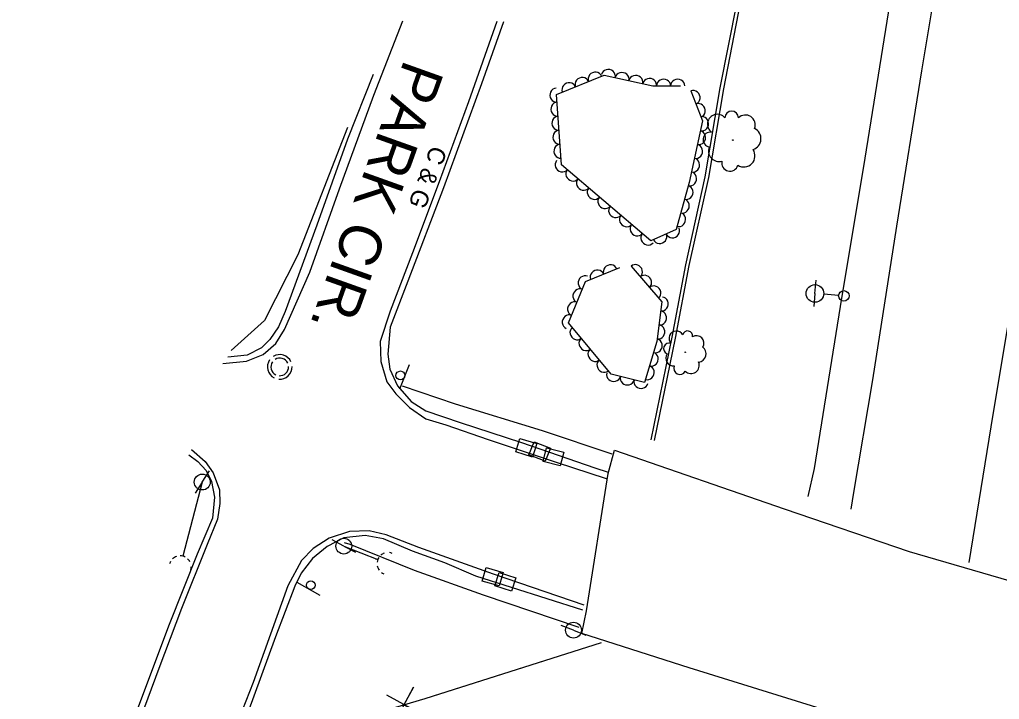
# Model space of a CAD drawing. Extents: x 1722896 to 1754269, y 648279 to 666297.
# Drawn here: x 1725426.4 to 1725704.7, y 659806.2 to 659999.3 of the extents above; entities that cross this region are included whole.
import ezdxf

# ---------------------------------------------------------------- set-up
doc = ezdxf.new("R2010")
doc.units = 0
for name, color, linetype in [('DESIGN - CENTERLINE - Proposed', 7, 'Continuous'), ('DESIGN - CENTERLINE - Proposed Text', 7, 'Continuous'), ('DESIGN - PUBLIC HEARING - Shapes', 7, 'Continuous'), ('DESIGN - SCRATCH - User 1', 7, 'Continuous'), ('DESIGN - SHEET - Linework', 7, 'Continuous'), ('SURVEY - CENTERLINE - Preliminary Text', 7, 'Continuous'), ('SURVEY - DRAINAGE - Natural Features', 7, 'Continuous'), ('SURVEY - DTM - Breaklines', 7, 'Continuous'), ('SURVEY - VEGETATION - Features with Text', 7, 'Continuous')]:
    doc.layers.add(name, color=color, linetype=linetype)

msp = doc.modelspace()

# ---------------------------------------------------------------- linework, layer by layer
at = {"layer": 'DESIGN - CENTERLINE - Proposed'}
for points in [[(1725873.4, 659822.69), (1725871.84, 659814.34), (1725866.25, 659775.49), (1725864.61, 659769.04), (1725840.89, 659767.23), (1725811.36, 659766.56), (1725786.34, 659767.74), (1725753.72, 659772.97), (1725732.26, 659777.9), (1725704.65, 659786.55), (1725666.54, 659799.64), (1725616.61, 659815.21), (1725586.06, 659824.9), (1725587.44, 659831.41), (1725593.62, 659870.36), (1725595.34, 659877.02)], [(1725595.34, 659877.02), (1725643.57, 659860.37), (1725679.06, 659848.24), (1725717.8, 659836.93), (1725754.49, 659825.18), (1725769.53, 659822.22), (1725790.91, 659819.19), (1725804.99, 659817.94), (1725822.68, 659817.55), (1725836.52, 659818.1), (1725847.26, 659818.67), (1725860.81, 659820.07), (1725873.4, 659822.69)]]:
    msp.add_lwpolyline(points, dxfattribs=at)
at = {"layer": 'DESIGN - CENTERLINE - Proposed Text'}
for points in [[(1725591.57, 659822.25), (1725541.53, 659806.35), (1725507.88, 659796.45), (1725495.73, 659791.23), (1725484.59, 659762.77), (1725469.34, 659721.04), (1725456.93, 659685.27), (1725442.38, 659643.72), (1725426.43, 659600.07)], [(1725591.57, 659822.25), (1725543.92, 659807.11)], [(1725532.95, 659799.76), (1725538.27, 659809.67), (1725535.56, 659804.7), (1725540.53, 659801.99), (1725530.69, 659807.44)]]:
    msp.add_lwpolyline(points, dxfattribs=at)
at = {"layer": 'DESIGN - PUBLIC HEARING - Shapes'}
for p, q in [((1725537.11, 659901.3), (1725534.32, 659894.34)), ((1725511.78, 659835.72), (1725505.26, 659839.45))]:
    msp.add_line(p, q, dxfattribs=at)
for centre in [(1725534.57, 659898.26), (1725509.11, 659838.66)]:
    msp.add_circle(centre, 1.25, dxfattribs=at)
at = {"layer": 'DESIGN - SCRATCH - User 1'}
for points in [[(1725679.44, 660259.23), (1725670.9, 660213.06), (1725664.12, 660177.21), (1725655.26, 660134.94), (1725648.52, 660098.05), (1725644.83, 660078.47), (1725639.78, 660054.88), (1725634.58, 660028.84), (1725630.09, 660004.29), (1725625.31, 659979.91), (1725621.07, 659954.69), (1725615.53, 659929.67), (1725611.63, 659909.11), (1725605.67, 659879.96)], [(1725680.43, 660259), (1725671.89, 660212.84), (1725665.11, 660176.99), (1725656.25, 660134.71), (1725649.5, 660097.82), (1725645.82, 660078.25), (1725640.76, 660054.65), (1725635.57, 660028.62), (1725631.08, 660004.07), (1725626.3, 659979.69), (1725622.05, 659954.47), (1725616.52, 659929.45), (1725612.61, 659908.88), (1725606.66, 659879.74)]]:
    msp.add_lwpolyline(points, dxfattribs=at)
at = {"layer": 'SURVEY - CENTERLINE - Preliminary Text'}
for points in [[(1725767.06, 660282.88), (1725759.7, 660236.17), (1725752.81, 660195.05), (1725746.43, 660155.05), (1725739.28, 660111.26), (1725733.4, 660075.3), (1725727.48, 660040.2), (1725721.24, 660001.04), (1725715.69, 659966.6), (1725708.94, 659924.09), (1725702.3, 659883.66), (1725696.01, 659845.11)], [(1725728.96, 660271.57), (1725721.98, 660227.82), (1725714.22, 660179.22), (1725705.11, 660123.75), (1725698.78, 660084.7), (1725691.48, 660038.26), (1725682.58, 659984.77), (1725675.47, 659940.61), (1725668.65, 659896.97), (1725663.3, 659864.99), (1725662.5, 659860.28)], [(1725715.88, 660267.91), (1725710, 660231.12), (1725703.06, 660190.42), (1725697.85, 660155.45), (1725689.78, 660108.68), (1725682.37, 660058.56), (1725674.4, 660009.59), (1725666.43, 659959.94), (1725659.44, 659917.86), (1725652.09, 659871.85), (1725650.29, 659863.87)], [(1725484.15, 659901.6), (1725490.9, 659902.27), (1725495.63, 659904.23), (1725499.24, 659907.32), (1725501.64, 659911.26), (1725508.84, 659927.58), (1725517.31, 659951.24), (1725527.02, 659977.9), (1725535.26, 659999.03)], [(1725561.95, 659998.8), (1725553.91, 659976), (1725545.62, 659953.25), (1725538.04, 659933.11), (1725531.71, 659916.53), (1725528.81, 659907.88), (1725529.04, 659902.24), (1725530.68, 659896.44), (1725533.27, 659893.06), (1725537.14, 659889.1), (1725541.77, 659885.96), (1725547.5, 659884.24), (1725559.52, 659880.08), (1725578.86, 659873.65), (1725593, 659869.01)], [(1725563.83, 659998.69), (1725557.59, 659981.14), (1725546.81, 659951.59), (1725536.7, 659925.07), (1725531.67, 659911.94), (1725530.97, 659904.26), (1725531.62, 659900.04), (1725533.78, 659895.3), (1725537.59, 659890.83), (1725541.84, 659888.21), (1725551.54, 659884.85), (1725568.99, 659879.19), (1725589.83, 659871.99), (1725593.62, 659870.79)], [(1725526.86, 659983.74), (1725519.54, 659965.34), (1725510.83, 659940.93), (1725501.84, 659916.45), (1725499.93, 659912.09), (1725497.51, 659908.46), (1725495.12, 659906.08), (1725491.1, 659904.05), (1725485.56, 659903.47)], [(1725535.09, 659895.32), (1725550.12, 659890.21), (1725574.84, 659882.62), (1725594.61, 659875.96)], [(1725475.25, 659877.21), (1725479.16, 659873.75), (1725481.44, 659870.6), (1725483.2, 659865.75), (1725483.33, 659861.83), (1725482.61, 659857.42), (1725479.69, 659850.19), (1725472.45, 659831.99), (1725465.99, 659815.01), (1725458.48, 659794.83)], [(1725474.48, 659875.7), (1725477.04, 659873.79), (1725479.42, 659871.22), (1725480.89, 659868.09), (1725481.79, 659863.63), (1725481.25, 659857.67), (1725476.85, 659847.43), (1725468.91, 659827.5), (1725459.9, 659803.51)], [(1725586.72, 659832.95), (1725561.03, 659841.8), (1725539.85, 659849.35), (1725530.51, 659852.94), (1725525.68, 659854.1), (1725520.16, 659853.9), (1725514.36, 659852.01), (1725509.77, 659849.09), (1725506.48, 659845.71), (1725502.63, 659838.48), (1725492.72, 659810.96), (1725481.27, 659781.84), (1725465.74, 659739.73), (1725450.86, 659699.09), (1725438.04, 659666.13)], [(1725586.35, 659831.55), (1725556.04, 659841.25), (1725547.17, 659844.96), (1725537.97, 659848.28), (1725529.75, 659851.86), (1725524.54, 659852.8), (1725518.49, 659852.08), (1725513.81, 659849.69), (1725509.63, 659846.2), (1725506.42, 659842.05), (1725504.57, 659838.39), (1725499.07, 659824.01), (1725491.15, 659802.17), (1725481.36, 659778.09), (1725457.53, 659711.43), (1725448.22, 659688.09), (1725437.21, 659658.73)], [(1725585.31, 659826.66), (1725558.2, 659835.82), (1725538.58, 659842.82), (1725520.33, 659850.26), (1725518.73, 659850.69)]]:
    msp.add_lwpolyline(points, dxfattribs=at)
at = {"layer": 'SURVEY - DRAINAGE - Natural Features'}
for p, q in [((1725570.32, 659877.7), (1725570.32, 659877.7)), ((1725574.14, 659876.64), (1725574.14, 659876.64)), ((1725578.03, 659875.09), (1725578.03, 659875.09)), ((1725560.8, 659841.06), (1725560.8, 659841.06)), ((1725564.35, 659839.61), (1725564.35, 659839.61))]:
    msp.add_line(p, q, dxfattribs=at)
for points in [[(1725567.34, 659876.53), (1725568.53, 659880.35), (1725573.31, 659878.87), (1725572.12, 659875.05), (1725567.34, 659876.53)], [(1725571.08, 659875.7), (1725572.56, 659879.42), (1725577.21, 659877.57), (1725575.73, 659873.85), (1725571.08, 659875.7)], [(1725575.11, 659873.78), (1725576.11, 659877.66), (1725580.95, 659876.4), (1725579.95, 659872.53), (1725575.11, 659873.78)], [(1725557.84, 659839.83), (1725558.95, 659843.67), (1725563.75, 659842.29), (1725562.65, 659838.44), (1725557.84, 659839.83)], [(1725561.36, 659838.47), (1725562.58, 659842.28), (1725567.34, 659840.75), (1725566.12, 659836.94), (1725561.36, 659838.47)]]:
    msp.add_lwpolyline(points, dxfattribs=at)
at = {"layer": 'SURVEY - DTM - Breaklines'}
for p, q in [((1725652.31, 659921.54), (1725652.62, 659925.27)), ((1725652.31, 659921.54), (1725651.99, 659917.8)), ((1725659.03, 659920.97), (1725654.8, 659921.33)), ((1725478.3, 659867.95), (1725480.32, 659871.1)), ((1725478.3, 659867.95), (1725472.8, 659846.89)), ((1725478.3, 659867.95), (1725476.28, 659864.79)), ((1725518.49, 659849.76), (1725515.18, 659851.53)), ((1725518.49, 659849.76), (1725521.8, 659847.99)), ((1725518.49, 659849.76), (1725528.18, 659845.91)), ((1725472.98, 659847.57), (1725472.8, 659846.89)), ((1725527.53, 659846.17), (1725528.18, 659845.91)), ((1725583.74, 659825.86), (1725580.25, 659827.22)), ((1725583.74, 659825.86), (1725587.24, 659824.5))]:
    msp.add_line(p, q, dxfattribs=at)
for centre, radius in [((1725652.31, 659921.54), 2.5), ((1725660.53, 659920.85), 1.5), ((1725478.3, 659867.95), 2.25), ((1725518.49, 659849.76), 2.25), ((1725583.74, 659825.86), 2.25)]:
    msp.add_circle(centre, radius, dxfattribs=at)
for radius, start, end in [(3.5, 24.1841, 121.4788), (3.5, 145.6209, 242.4139), (2.5, 145.5388, 242.3734), (2.5, 24.9865, 121.4247), (3.5, 265.7778, 2.2241), (2.5, 265.7751, 2.3201)]:
    msp.add_arc((1725500.31, 659900.66), radius, start, end, dxfattribs=at)
for centre, major_axis, ratio, start_param, end_param in [((1725531.05, 659844.8), (1.15, 2.9), 0.995739, 0, 0.255182), ((1725472.04, 659843.88), (3.02, -0.79), 0.999995, 2.883049, 3.125465), ((1725472.04, 659843.88), (3.02, -0.79), 0.999995, 2.156577, 2.588895), ((1725472.04, 659843.88), (3.02, -0.79), 0.999995, 1.352995, 1.815775), ((1725472.04, 659843.88), (3.02, -0.79), 0.999995, 0.730907, 1.085951), ((1725531.05, 659844.8), (1.15, 2.9), 0.995739, 1.352995, 1.815775), ((1725531.05, 659844.8), (1.15, 2.9), 0.995739, 0.730907, 1.085951), ((1725472.04, 659843.88), (3.02, -0.79), 0.999995, 0, 0.255182), ((1725531.05, 659844.8), (1.15, 2.9), 0.995739, 2.156577, 2.588895), ((1725531.05, 659844.8), (1.15, 2.9), 0.995739, 2.883049, 3.125465)]:
    msp.add_ellipse(centre, major_axis=major_axis, ratio=ratio, start_param=start_param, end_param=end_param, dxfattribs=at)
at = {"layer": 'SURVEY - VEGETATION - Features with Text'}
for points in [[(1725617.08, 659979.09), (1725620.39, 659970.55), (1725616.58, 659953.04), (1725612.87, 659939.69), (1725605.73, 659936.45), (1725592.32, 659947.85), (1725580.33, 659958.11), (1725578.91, 659978.08), (1725592.42, 659983.55), (1725606.26, 659980.53), (1725614.1, 659980.5)], [(1725519.56, 659968.72), (1725505.42, 659932.47), (1725495.98, 659913.86), (1725486.51, 659905.36)], [(1725600.09, 659929.29), (1725608.83, 659919.15), (1725607.45, 659907.91), (1725603.91, 659896.21), (1725594.44, 659898.57), (1725582.32, 659913.17), (1725587.13, 659924.97), (1725596.93, 659928.87)]]:
    msp.add_lwpolyline(points, dxfattribs=at)
for centre, radius in [((1725628.97, 659965.11), 0.098), ((1725615.47, 659904.85), 0.0726)]:
    msp.add_circle(centre, radius, dxfattribs=at)
for centre, radius, start, end in [((1725628.64, 659971.41), 1.93, 0.2617, 179.0074), ((1725624.57, 659969.63), 2.8, 40.2824, 233.7021), ((1725632.55, 659969.43), 2.81, 338.1456, 134.9345), ((1725633.79, 659965.5), 3.2, 287.1983, 64.7225), ((1725622.65, 659965.25), 2.13, 82.9011, 260.2202), ((1725625.09, 659962.03), 3.02, 158.1881, 285.0338), ((1725632.1, 659960.66), 3.18, 238.0941, 33.9326), ((1725628.17, 659958.63), 2.35, 168.347, 343.3473), ((1725612.94, 659908.77), 2.08, 28.9392, 222.3589), ((1725616.15, 659909.47), 1.43, 348.9186, 167.6642), ((1725618.7, 659907.46), 2.08, 326.8024, 123.5913), ((1725610.9, 659905.87), 1.58, 71.5579, 248.8771), ((1725619.03, 659904.42), 2.37, 275.8551, 53.3794), ((1725612.21, 659903.17), 2.24, 146.845, 273.6906), ((1725613.95, 659900.26), 1.74, 157.0039, 332.0041), ((1725617.1, 659901.16), 2.36, 226.751, 22.5895)]:
    msp.add_arc(centre, radius, start, end, dxfattribs=at)
for centre, major_axis in [((1725589.86, 659982.51), (1.85, 0.75)), ((1725593.63, 659983.29), (1.95, -0.43)), ((1725597.53, 659982.43), (1.95, -0.43)), ((1725582.44, 659979.51), (1.85, 0.75)), ((1725586.15, 659981.01), (1.85, 0.75)), ((1725601.44, 659981.58), (1.95, -0.43)), ((1725605.35, 659980.73), (1.95, -0.43)), ((1725609.33, 659980.52), (2, -0.01)), ((1725613.33, 659980.51), (2, -0.01)), ((1725578.92, 659977.89), (-0.14, 1.99)), ((1725617.8, 659977.23), (0.72, -1.86)), ((1725579.21, 659973.9), (-0.14, 1.99)), ((1725619.25, 659973.5), (0.72, -1.86)), ((1725579.49, 659969.91), (-0.14, 1.99)), ((1725620.21, 659969.73), (-0.43, -1.95)), ((1725579.78, 659965.93), (-0.14, 1.99)), ((1725619.36, 659965.82), (-0.43, -1.95)), ((1725580.06, 659961.94), (-0.14, 1.99)), ((1725618.51, 659961.91), (-0.43, -1.95)), ((1725580.46, 659958), (-1.52, 1.3)), ((1725617.66, 659958.01), (-0.43, -1.95)), ((1725583.5, 659955.4), (-1.52, 1.3)), ((1725586.54, 659952.8), (-1.52, 1.3)), ((1725616.81, 659954.1), (-0.43, -1.95)), ((1725589.58, 659950.2), (-1.52, 1.3)), ((1725615.8, 659950.23), (-0.54, -1.93)), ((1725592.62, 659947.6), (-1.52, 1.3)), ((1725614.73, 659946.37), (-0.54, -1.93)), ((1725595.66, 659945.01), (-1.52, 1.3)), ((1725598.71, 659942.42), (-1.52, 1.3)), ((1725613.66, 659942.52), (-0.54, -1.93)), ((1725601.76, 659939.83), (-1.52, 1.3)), ((1725611.91, 659939.25), (-1.82, -0.83)), ((1725604.8, 659937.23), (-1.52, 1.3)), ((1725608.26, 659937.6), (-1.82, -0.83)), ((1725590.46, 659926.29), (1.86, 0.74)), ((1725594.17, 659927.77), (1.86, 0.74)), ((1725601.39, 659927.78), (1.31, -1.51)), ((1725586.97, 659924.58), (0.76, 1.85)), ((1725604, 659924.75), (1.31, -1.51)), ((1725585.46, 659920.87), (0.76, 1.85)), ((1725606.62, 659921.72), (1.31, -1.51)), ((1725608.76, 659918.55), (-0.24, -1.98)), ((1725583.95, 659917.17), (0.76, 1.85)), ((1725582.44, 659913.47), (0.76, 1.85)), ((1725608.27, 659914.58), (-0.24, -1.98)), ((1725584.67, 659910.34), (-1.28, 1.54)), ((1725607.78, 659910.61), (-0.24, -1.98)), ((1725587.22, 659907.26), (-1.28, 1.54)), ((1725607.08, 659906.68), (-0.58, -1.91)), ((1725589.78, 659904.18), (-1.28, 1.54)), ((1725605.92, 659902.86), (-0.58, -1.91)), ((1725592.33, 659901.11), (-1.28, 1.54)), ((1725604.76, 659899.03), (-0.58, -1.91)), ((1725595.12, 659898.4), (-1.94, 0.48)), ((1725599, 659897.43), (-1.94, 0.48)), ((1725602.88, 659896.46), (-1.94, 0.48))]:
    msp.add_ellipse(centre, major_axis=major_axis, ratio=0.940188, start_param=0, end_param=3.141593, dxfattribs=at)

# ---------------------------------------------------------------- texts
at = {"layer": 'DESIGN - SCRATCH - User 1'}
msp.add_text('C & G', height=5, rotation=248.7674, dxfattribs=at).set_placement((1725543.34, 659963.83))
at = {"layer": 'DESIGN - SHEET - Linework'}
msp.add_text('PARK CIR.', height=12, rotation=250.3618, dxfattribs=at).set_placement((1725535.77, 659988.33))

doc.saveas('drawing.dxf')
